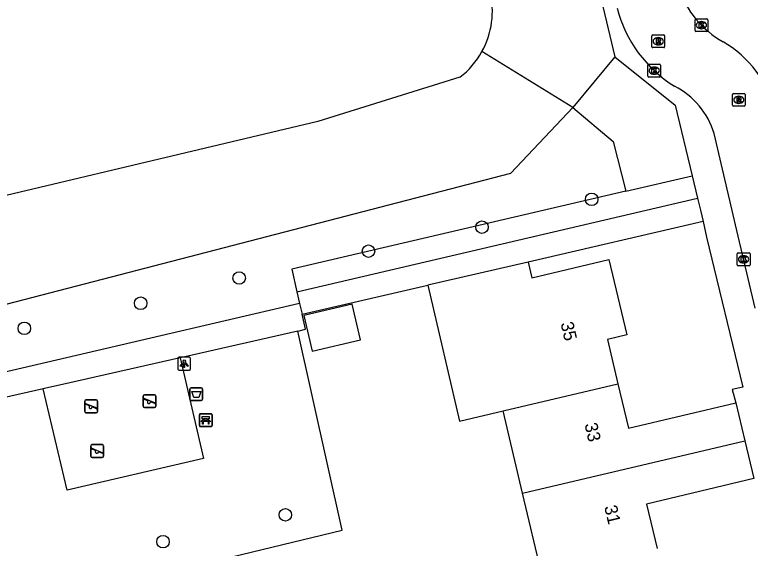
# Model space of a CAD drawing. Extents: x 158461 to 159795, y 387220 to 388672.
# Drawn here: x 159503.4 to 159560.9, y 388304.1 to 388345.8 of the extents above; entities that cross this region are included whole.
import ezdxf

# ---------------------------------------------------------------- set-up
doc = ezdxf.new("R2010")
doc.units = 0
for name, color, linetype in [('IMGEO_Afvalbak', 7, 'Continuous'), ('IMGEO_Bank', 7, 'Continuous'), ('IMGEO_Boom', 7, 'Continuous'), ('IMGEO_Groenvoorziening', 7, 'Continuous'), ('IMGEO_Kolk', 7, 'Continuous'), ('IMGEO_Lichtpunt', 7, 'Continuous'), ('IMGEO_Meer_plas_ven_vijver', 7, 'Continuous'), ('IMGEO_Pand', 7, 'Continuous'), ('IMGEO_Pand_nummerreeks', 7, 'Continuous'), ('IMGEO_Parkeervlak_open', 7, 'Continuous'), ('IMGEO_Rijbaan_lokaal_open', 7, 'Continuous'), ('IMGEO_Rioolput', 7, 'Continuous'), ('IMGEO_Speelvoorziening', 7, 'Continuous'), ('IMGEO_Voetpad_open', 7, 'Continuous')]:
    doc.layers.add(name, color=color, linetype=linetype)

msp = doc.modelspace()

# ---------------------------------------------------------------- linework, layer by layer
at = {"layer": 'IMGEO_Afvalbak'}
for p, q in [((159517.216, 388316.668), (159518.006, 388316.668)), ((159518.006, 388316.668), (159517.216, 388316.668)), ((159517.116, 388315.768), (159517.116, 388316.568)), ((159517.116, 388316.568), (159517.116, 388315.768)), ((159518.106, 388316.568), (159518.106, 388315.768)), ((159518.106, 388315.768), (159518.106, 388316.568)), ((159518.006, 388315.668), (159517.216, 388315.668)), ((159517.216, 388315.668), (159518.006, 388315.668))]:
    msp.add_line(p, q, dxfattribs=at)
msp.add_lwpolyline([(159517.259, 388316.382), (159517.963, 388316.382), (159517.814, 388315.912), (159517.408, 388315.912), (159517.259, 388316.382)], dxfattribs=at)
for centre, start, end in [((159517.216, 388316.568), 90, 180), ((159517.216, 388316.568), 90, 180), ((159518.006, 388316.568), 0, 90), ((159518.006, 388316.568), 360, 90), ((159517.216, 388315.768), 180, 270), ((159517.216, 388315.768), 180, 270), ((159518.006, 388315.768), 270, 0), ((159518.006, 388315.768), 270, 0)]:
    msp.add_arc(centre, 0.1, start, end, dxfattribs=at)
at = {"layer": 'IMGEO_Bank'}
for p, q in [((159517.851, 388313.705), (159517.851, 388314.546)), ((159517.851, 388314.546), (159517.851, 388313.705)), ((159517.926, 388314.63), (159518.767, 388314.63)), ((159518.767, 388314.63), (159517.926, 388314.63)), ((159518.851, 388314.555), (159518.851, 388313.714)), ((159518.851, 388313.714), (159518.851, 388314.555)), ((159518.548, 388314.028), (159518.155, 388314.028)), ((159518.16, 388314.136), (159518.16, 388314.242)), ((159518.204, 388314.242), (159518.204, 388314.136)), ((159518.492, 388314.248), (159518.21, 388314.248)), ((159518.21, 388314.13), (159518.492, 388314.13)), ((159518.498, 388314.136), (159518.498, 388314.242)), ((159518.542, 388314.242), (159518.542, 388314.136)), ((159518.776, 388313.63), (159517.935, 388313.63)), ((159517.935, 388313.63), (159518.776, 388313.63))]:
    msp.add_line(p, q, dxfattribs=at)
for points in [[(159518.154, 388314.248), (159518.068, 388314.248), (159518.068, 388314.409), (159518.631, 388314.409), (159518.631, 388314.248), (159518.548, 388314.248)], [(159518.098, 388314.028), (159517.956, 388314.028), (159518.068, 388314.13), (159518.154, 388314.13)], [(159518.148, 388314.021), (159518.148, 388313.814), (159518.105, 388313.814), (159518.105, 388314.021)], [(159518.548, 388314.13), (159518.631, 388314.13), (159518.743, 388314.028), (159518.604, 388314.028)], [(159518.598, 388314.021), (159518.598, 388313.814), (159518.554, 388313.814), (159518.554, 388314.021)]]:
    msp.add_lwpolyline(points, dxfattribs=at)
for centre, radius, start, end in [((159517.929, 388314.552), 0.0779, 92.4484, 184.28452), ((159517.929, 388314.552), 0.0779, 92.4484, 184.28452), ((159518.773, 388314.552), 0.0779, 2.4484, 94.28452), ((159518.773, 388314.552), 0.0779, 2.4484, 94.28452), ((159518.098, 388314.021), 0.00671, 2.89567, 87.10433), ((159518.155, 388314.021), 0.00671, 92.89567, 177.10433), ((159518.153, 388314.241), 0.00671, 2.89567, 87.10433), ((159518.153, 388314.137), 0.00671, 272.89567, 357.10433), ((159518.21, 388314.241), 0.00671, 92.89567, 177.10433), ((159518.21, 388314.137), 0.00671, 182.89567, 267.10433), ((159518.492, 388314.241), 0.00671, 2.89567, 87.10433), ((159518.492, 388314.137), 0.00671, 272.89567, 357.10433), ((159518.549, 388314.241), 0.00671, 92.89567, 177.10433), ((159518.549, 388314.137), 0.00671, 182.89567, 267.10433), ((159518.547, 388314.021), 0.00671, 2.89567, 87.10433), ((159518.604, 388314.021), 0.00671, 92.89567, 177.10433), ((159517.929, 388313.708), 0.0779, 182.4484, 274.28452), ((159517.929, 388313.708), 0.0779, 182.4484, 274.28452), ((159518.773, 388313.708), 0.0779, 272.4484, 4.28452), ((159518.773, 388313.708), 0.0779, 272.4484, 4.28452)]:
    msp.add_arc(centre, radius, start, end, dxfattribs=at)
at = {"layer": 'IMGEO_Boom'}
for centre in [(159548.514, 388331.392), (159539.934, 388329.216), (159531.074, 388327.345), (159520.958, 388325.244), (159513.267, 388323.272), (159504.174, 388321.31), (159524.571, 388306.731), (159515.013, 388304.631)]:
    msp.add_circle(centre, 0.489, dxfattribs=at)
at = {"layer": 'IMGEO_Groenvoorziening'}
for points in [[(159547.048, 388338.57), (159539.93, 388342.943)], [(159502.449, 388317.832), (159501.434, 388322.873), (159542.19, 388333.433), (159547.048, 388338.57)], [(159551.171, 388332.026), (159525.077, 388325.932), (159525.48, 388324.172)], [(159488.669, 388295.914), (159500, 388298.516), (159529, 388305.54), (159525.544, 388321.096)], [(159516.345, 388319.012), (159518.166, 388311.136), (159507.524, 388308.662), (159505.638, 388316.582)]]:
    msp.add_lwpolyline(points, dxfattribs=at)
at = {"layer": 'IMGEO_Kolk'}
for p, q in [((159556.586, 388344.584), (159556.586, 388345.436)), ((159556.661, 388345.51), (159557.513, 388345.51)), ((159557.587, 388345.436), (159557.587, 388344.584)), ((159557.074, 388345.29), (159557.099, 388345.29)), ((159557.513, 388344.51), (159556.661, 388344.51)), ((159557.097, 388344.73), (159557.072, 388344.73)), ((159552.97, 388341.957), (159553.822, 388341.957)), ((159552.895, 388341.031), (159552.895, 388341.883)), ((159553.383, 388341.737), (159553.408, 388341.737)), ((159553.896, 388341.883), (159553.896, 388341.031)), ((159553.822, 388340.957), (159552.97, 388340.957)), ((159553.406, 388341.177), (159553.381, 388341.177)), ((159559.883, 388326.283), (159559.883, 388327.135)), ((159559.958, 388327.209), (159560.81, 388327.209)), ((159560.884, 388327.135), (159560.884, 388326.283)), ((159560.394, 388326.429), (159560.369, 388326.429)), ((159560.371, 388326.989), (159560.396, 388326.989)), ((159560.81, 388326.209), (159559.958, 388326.209))]:
    msp.add_line(p, q, dxfattribs=at)
for points in [[(159556.586, 388344.584), (159556.586, 388345.436)], [(159556.661, 388345.51), (159557.513, 388345.51)], [(159557.587, 388345.436), (159557.587, 388344.584)], [(159556.907, 388345.21), (159557.03, 388345.21), (159557.03, 388345.059), (159557.16, 388345.21), (159557.324, 388345.21), (159557.178, 388345.059), (159557.331, 388344.81), (159557.179, 388344.81), (159557.094, 388344.974), (159557.03, 388344.907), (159557.03, 388344.81), (159556.907, 388344.81), (159556.907, 388345.21)], [(159557.513, 388344.51), (159556.661, 388344.51)], [(159552.97, 388341.957), (159553.822, 388341.957)], [(159552.895, 388341.031), (159552.895, 388341.883)], [(159553.216, 388341.657), (159553.339, 388341.657), (159553.339, 388341.506), (159553.469, 388341.657), (159553.633, 388341.657), (159553.487, 388341.506), (159553.64, 388341.257), (159553.488, 388341.257), (159553.403, 388341.421), (159553.339, 388341.354), (159553.339, 388341.257), (159553.216, 388341.257), (159553.216, 388341.657)], [(159553.896, 388341.883), (159553.896, 388341.031)], [(159553.822, 388340.957), (159552.97, 388340.957)], [(159559.883, 388326.283), (159559.883, 388327.135)], [(159559.958, 388327.209), (159560.81, 388327.209)], [(159560.884, 388327.135), (159560.884, 388326.283)], [(159560.204, 388326.909), (159560.327, 388326.909), (159560.327, 388326.758), (159560.457, 388326.909), (159560.621, 388326.909), (159560.475, 388326.758), (159560.628, 388326.509), (159560.476, 388326.509), (159560.391, 388326.673), (159560.327, 388326.606), (159560.327, 388326.509), (159560.204, 388326.509), (159560.204, 388326.909)], [(159560.81, 388326.209), (159559.958, 388326.209)]]:
    msp.add_lwpolyline(points, dxfattribs=at)
for centre, start, end in [((159556.663, 388345.434), 91.55205, 178.44795), ((159556.663, 388345.434), 91.55205, 178.44795), ((159557.511, 388345.434), 1.55205, 88.44795), ((159557.511, 388345.434), 1.55205, 88.44795), ((159556.663, 388344.586), 181.55205, 268.44795), ((159556.663, 388344.586), 181.55205, 268.44795), ((159557.511, 388344.586), 271.55205, 358.44795), ((159557.511, 388344.586), 271.55205, 358.44795), ((159552.972, 388341.881), 91.55205, 178.44795), ((159552.972, 388341.881), 91.55205, 178.44795), ((159553.82, 388341.881), 1.55205, 88.44795), ((159553.82, 388341.881), 1.55205, 88.44795), ((159552.972, 388341.033), 181.55205, 268.44795), ((159552.972, 388341.033), 181.55205, 268.44795), ((159553.82, 388341.033), 271.55205, 358.44795), ((159553.82, 388341.033), 271.55205, 358.44795), ((159559.96, 388327.133), 91.55205, 178.44795), ((159559.96, 388327.133), 91.55205, 178.44795), ((159560.808, 388327.133), 1.55205, 88.44795), ((159560.808, 388327.133), 1.55205, 88.44795), ((159559.96, 388326.285), 181.55205, 268.44795), ((159559.96, 388326.285), 181.55205, 268.44795), ((159560.808, 388326.285), 271.55205, 358.44795), ((159560.808, 388326.285), 271.55205, 358.44795)]:
    msp.add_arc(centre, 0.0765, start, end, dxfattribs=at)
for centre, major_axis, ratio, start_param, end_param in [((159557.073, 388345.01), (-0.387, 0.002), 0.722429, 4.712389, 7.853982), ((159557.098, 388345.01), (-0.39, 0.002), 0.717154, 1.570796, 4.712389), ((159553.382, 388341.457), (-0.387, 0.002), 0.722429, 4.712389, 7.853982), ((159553.407, 388341.457), (-0.39, 0.002), 0.717154, 1.570796, 4.712389), ((159560.37, 388326.709), (-0.387, 0.002), 0.722429, 4.712389, 7.853982), ((159560.395, 388326.709), (-0.39, 0.002), 0.717154, 1.570796, 4.712389)]:
    msp.add_ellipse(centre, major_axis=major_axis, ratio=ratio, start_param=start_param, end_param=end_param, dxfattribs=at)
at = {"layer": 'IMGEO_Lichtpunt'}
for p, q in [((159517.077, 388319.046), (159516.269, 388319.046)), ((159517.077, 388319.046), (159516.269, 388319.046)), ((159516.175, 388318.951), (159516.175, 388318.144)), ((159516.175, 388318.951), (159516.175, 388318.144)), ((159517.171, 388318.144), (159517.171, 388318.951)), ((159517.171, 388318.144), (159517.171, 388318.951)), ((159516.269, 388318.05), (159517.077, 388318.05)), ((159516.269, 388318.05), (159517.077, 388318.05))]:
    msp.add_line(p, q, dxfattribs=at)
for points in [[(159516.549, 388318.615), (159516.588, 388318.587), (159516.4, 388318.325), (159516.362, 388318.352), (159516.549, 388318.615)], [(159516.651, 388318.567), (159516.698, 388318.567), (159516.698, 388318.245), (159516.651, 388318.245), (159516.651, 388318.567)], [(159516.761, 388318.587), (159516.799, 388318.614), (159516.986, 388318.352), (159516.947, 388318.324), (159516.761, 388318.587)]]:
    msp.add_lwpolyline(points, dxfattribs=at)
msp.add_circle((159516.674, 388318.749), 0.0994, dxfattribs=at)
for centre, start, end in [((159516.269, 388318.951), 90, 180), ((159516.269, 388318.951), 90, 180), ((159517.077, 388318.951), 0, 90), ((159517.077, 388318.951), 0, 90), ((159516.269, 388318.144), 180, 270), ((159516.269, 388318.144), 180, 270), ((159517.077, 388318.144), 270, 0), ((159517.077, 388318.144), 270, 360)]:
    msp.add_arc(centre, 0.0946, start, end, dxfattribs=at)
at = {"layer": 'IMGEO_Meer_plas_ven_vijver'}
msp.add_lwpolyline([(159538.213, 388340.948), (159527.112, 388337.467), (159492.42, 388329.243), (159474.651, 388324.938), (159395.688, 388306.347), (159390.382, 388305.091)], dxfattribs=at)
for centre, radius, start, end in [((159534.281, 388346.096), 6.469, 330.8323, 13.74642), ((159534.525, 388345.858), 6.141, 306.9078, 331.65823)]:
    msp.add_arc(centre, radius, start, end, dxfattribs=at)
at = {"layer": 'IMGEO_Pand'}
for points in [[(159543.536, 388326.494), (159535.702, 388324.684)], [(159543.536, 388326.494), (159543.821, 388325.27), (159549.859, 388326.68), (159551.25, 388320.804), (159549.74, 388320.446), (159550.561, 388316.978)], [(159535.702, 388324.684), (159538.185, 388314.051), (159541.589, 388314.856)], [(159526.015, 388322.308), (159526.663, 388319.535), (159530.452, 388320.42), (159529.805, 388323.193), (159526.015, 388322.308)], [(159541.589, 388314.856), (159550.561, 388316.978)], [(159550.561, 388316.978), (159551.382, 388313.508), (159559.783, 388315.496)], [(159559.783, 388315.496), (159560.486, 388312.529)], [(159543.114, 388308.414), (159541.589, 388314.856)], [(159543.114, 388308.414), (159560.486, 388312.529)], [(159560.486, 388312.529), (159561.188, 388309.563)], [(159561.188, 388309.563), (159552.801, 388307.578), (159553.626, 388304.09)], [(159544.64, 388301.966), (159543.114, 388308.414)]]:
    msp.add_lwpolyline(points, dxfattribs=at)
at = {"layer": 'IMGEO_Parkeervlak_open'}
for points in [[(159550.324, 388342.535), (159547.048, 388338.57)], [(159547.048, 388338.57), (159550.184, 388335.914), (159551.171, 388332.026)], [(159551.171, 388332.026), (159556.36, 388333.244)]]:
    msp.add_lwpolyline(points, dxfattribs=at)
at = {"layer": 'IMGEO_Rijbaan_lokaal_open'}
msp.add_lwpolyline([(159561.277, 388322.889), (159559.854, 388328.971), (159558.084, 388336.538)], dxfattribs=at)
for centre, radius, start, end in [((159562.518, 388350.364), 7.626, 198.81034, 240.69583), ((159560.245, 388348.824), 10.06, 194.34394, 238.48641), ((159554.392, 388336.191), 8.712, 13.95335, 59.71202), ((159552.145, 388334.728), 6.209, 16.95125, 62.75705)]:
    msp.add_arc(centre, radius, start, end, dxfattribs=at)
at = {"layer": 'IMGEO_Rioolput'}
for p, q in [((159553.284, 388344.254), (159554.136, 388344.254)), ((159553.209, 388343.328), (159553.209, 388344.18)), ((159553.697, 388344.034), (159553.722, 388344.034)), ((159554.21, 388344.18), (159554.21, 388343.328)), ((159554.136, 388343.254), (159553.284, 388343.254)), ((159553.72, 388343.474), (159553.695, 388343.474)), ((159559.582, 388339.674), (159560.434, 388339.674)), ((159559.507, 388338.748), (159559.507, 388339.6)), ((159559.995, 388339.454), (159560.02, 388339.454)), ((159560.508, 388339.6), (159560.508, 388338.748)), ((159560.434, 388338.674), (159559.582, 388338.674)), ((159560.018, 388338.894), (159559.993, 388338.894))]:
    msp.add_line(p, q, dxfattribs=at)
for points in [[(159553.284, 388344.254), (159554.136, 388344.254)], [(159553.209, 388343.328), (159553.209, 388344.18)], [(159553.798, 388343.952), (159553.546, 388343.954), (159553.546, 388343.554)], [(159553.546, 388343.554), (159553.67, 388343.554), (159553.67, 388343.716), (159553.681, 388343.716)], [(159553.724, 388343.873), (159553.67, 388343.873), (159553.67, 388343.792)], [(159553.67, 388343.792), (159553.722, 388343.792)], [(159553.728, 388343.687), (159553.799, 388343.554), (159553.939, 388343.554), (159553.874, 388343.68)], [(159554.21, 388344.18), (159554.21, 388343.328)], [(159554.136, 388343.254), (159553.284, 388343.254)], [(159559.582, 388339.674), (159560.434, 388339.674)], [(159559.507, 388338.748), (159559.507, 388339.6)], [(159560.096, 388339.372), (159559.844, 388339.374), (159559.844, 388338.974)], [(159559.844, 388338.974), (159559.968, 388338.974), (159559.968, 388339.136), (159559.979, 388339.136)], [(159560.022, 388339.293), (159559.968, 388339.293), (159559.968, 388339.212)], [(159559.968, 388339.212), (159560.02, 388339.212)], [(159560.026, 388339.107), (159560.097, 388338.974), (159560.237, 388338.974), (159560.172, 388339.1)], [(159560.508, 388339.6), (159560.508, 388338.748)], [(159560.434, 388338.674), (159559.582, 388338.674)]]:
    msp.add_lwpolyline(points, dxfattribs=at)
for centre, radius, start, end in [((159553.286, 388344.178), 0.0765, 91.55205, 178.44795), ((159553.286, 388344.178), 0.0765, 91.55205, 178.44795), ((159554.134, 388344.178), 0.0765, 1.55205, 88.44795), ((159554.134, 388344.178), 0.0765, 1.55205, 88.44795), ((159553.68, 388343.663), 0.0533, 26.02933, 88.69889), ((159553.706, 388343.981), 0.19, 274.7715, 282.96867), ((159553.73, 388343.777), 0.0964, 77.00612, 93.18647), ((159553.744, 388343.834), 0.0378, 276.66336, 79.67722), ((159553.797, 388343.842), 0.109, 350.36119, 89.41601), ((159553.795, 388343.842), 0.112, 277.58423, 350.98172), ((159553.779, 388343.627), 0.108, 29.51342, 73.79051), ((159553.286, 388343.33), 0.0765, 181.55205, 268.44795), ((159553.286, 388343.33), 0.0765, 181.55205, 268.44795), ((159554.134, 388343.33), 0.0765, 271.55205, 358.44795), ((159554.134, 388343.33), 0.0765, 271.55205, 358.44795), ((159559.584, 388339.598), 0.0765, 91.55205, 178.44795), ((159559.584, 388339.598), 0.0765, 91.55205, 178.44795), ((159560.432, 388339.598), 0.0765, 1.55205, 88.44795), ((159560.432, 388339.598), 0.0765, 1.55205, 88.44795), ((159559.978, 388339.083), 0.0533, 26.02933, 88.69889), ((159560.004, 388339.401), 0.19, 274.7715, 282.96867), ((159560.028, 388339.197), 0.0964, 77.00612, 93.18647), ((159560.042, 388339.254), 0.0378, 276.66336, 79.67722), ((159560.095, 388339.262), 0.109, 350.36119, 89.41601), ((159560.093, 388339.262), 0.112, 277.58423, 350.98172), ((159560.077, 388339.047), 0.108, 29.51342, 73.79051), ((159559.584, 388338.75), 0.0765, 181.55205, 268.44795), ((159559.584, 388338.75), 0.0765, 181.55205, 268.44795), ((159560.432, 388338.75), 0.0765, 271.55205, 358.44795), ((159560.432, 388338.75), 0.0765, 271.55205, 358.44795)]:
    msp.add_arc(centre, radius, start, end, dxfattribs=at)
for centre, major_axis, ratio, start_param, end_param in [((159553.696, 388343.754), (-0.387, 0.002), 0.722429, 4.712389, 7.853982), ((159553.721, 388343.754), (-0.39, 0.002), 0.717154, 1.570796, 4.712389), ((159559.994, 388339.174), (-0.387, 0.002), 0.722429, 4.712389, 7.853982), ((159560.019, 388339.174), (-0.39, 0.002), 0.717154, 1.570796, 4.712389)]:
    msp.add_ellipse(centre, major_axis=major_axis, ratio=ratio, start_param=start_param, end_param=end_param, dxfattribs=at)
at = {"layer": 'IMGEO_Speelvoorziening'}
for p, q in [((159513.552, 388316.12), (159514.342, 388316.12)), ((159514.342, 388316.12), (159513.552, 388316.12)), ((159508.893, 388314.814), (159508.893, 388315.614)), ((159508.893, 388315.614), (159508.893, 388314.814)), ((159508.993, 388315.714), (159509.783, 388315.714)), ((159509.783, 388315.714), (159508.993, 388315.714)), ((159509.883, 388315.614), (159509.883, 388314.814)), ((159509.883, 388314.814), (159509.883, 388315.614)), ((159513.452, 388315.22), (159513.452, 388316.02)), ((159513.452, 388316.02), (159513.452, 388315.22)), ((159513.835, 388315.648), (159513.496, 388315.785)), ((159513.521, 388315.845), (159514.397, 388315.492)), ((159514.373, 388315.432), (159514.033, 388315.569)), ((159514.442, 388316.02), (159514.442, 388315.22)), ((159514.442, 388315.22), (159514.442, 388316.02)), ((159509.276, 388315.242), (159508.937, 388315.379)), ((159508.962, 388315.439), (159509.838, 388315.086)), ((159509.814, 388315.026), (159509.474, 388315.163)), ((159514.342, 388315.12), (159513.552, 388315.12)), ((159513.552, 388315.12), (159514.342, 388315.12)), ((159509.783, 388314.714), (159508.993, 388314.714)), ((159508.993, 388314.714), (159509.783, 388314.714)), ((159509.376, 388311.318), (159509.376, 388312.118)), ((159509.376, 388312.118), (159509.376, 388311.318)), ((159509.476, 388312.218), (159510.266, 388312.218)), ((159510.266, 388312.218), (159509.476, 388312.218)), ((159510.366, 388312.118), (159510.366, 388311.318)), ((159510.366, 388311.318), (159510.366, 388312.118)), ((159509.759, 388311.746), (159509.42, 388311.883)), ((159509.445, 388311.943), (159510.321, 388311.59)), ((159510.297, 388311.53), (159509.957, 388311.667)), ((159510.266, 388311.218), (159509.476, 388311.218)), ((159509.476, 388311.218), (159510.266, 388311.218))]:
    msp.add_line(p, q, dxfattribs=at)
for centre, radius, start, end in [((159513.552, 388316.02), 0.1, 90, 180), ((159513.552, 388316.02), 0.1, 90, 180), ((159514.342, 388316.02), 0.1, 0, 90), ((159514.342, 388316.02), 0.1, 360, 90), ((159508.993, 388315.614), 0.1, 90, 180), ((159508.993, 388315.614), 0.1, 90, 180), ((159509.783, 388315.614), 0.1, 0, 90), ((159509.783, 388315.614), 0.1, 360, 90), ((159513.509, 388315.815), 0.0327, 68.07798, 248.07798), ((159513.914, 388315.558), 0.12, 130.99278, 5.16318), ((159508.95, 388315.409), 0.0327, 68.07798, 248.07798), ((159509.355, 388315.152), 0.12, 130.99278, 5.16318), ((159509.826, 388315.056), 0.0327, 248.07798, 68.07798), ((159513.552, 388315.22), 0.1, 180, 270), ((159513.552, 388315.22), 0.1, 180, 270), ((159514.342, 388315.22), 0.1, 270, 0), ((159514.342, 388315.22), 0.1, 270, 0), ((159514.385, 388315.462), 0.0327, 248.07798, 68.07798), ((159508.993, 388314.814), 0.1, 180, 270), ((159508.993, 388314.814), 0.1, 180, 270), ((159509.783, 388314.814), 0.1, 270, 0), ((159509.783, 388314.814), 0.1, 270, 0), ((159509.476, 388312.118), 0.1, 90, 180), ((159509.476, 388312.118), 0.1, 90, 180), ((159510.266, 388312.118), 0.1, 0, 90), ((159510.266, 388312.118), 0.1, 360, 90), ((159509.433, 388311.913), 0.0327, 68.07798, 248.07798), ((159509.838, 388311.656), 0.12, 130.99278, 5.16318), ((159510.309, 388311.56), 0.0327, 248.07798, 68.07798), ((159509.476, 388311.318), 0.1, 180, 270), ((159509.476, 388311.318), 0.1, 180, 270), ((159510.266, 388311.318), 0.1, 270, 0), ((159510.266, 388311.318), 0.1, 270, 0)]:
    msp.add_arc(centre, radius, start, end, dxfattribs=at)
at = {"layer": 'IMGEO_Voetpad_open'}
for points in [[(159535.217, 388405.975), (159550.324, 388342.535)], [(159550.324, 388342.535), (159555.044, 388338.753), (159556.36, 388333.244)], [(159556.36, 388333.244), (159556.781, 388331.482)], [(159525.48, 388324.172), (159556.781, 388331.482)], [(159556.781, 388331.482), (159557.001, 388330.561), (159557.218, 388329.655)], [(159557.218, 388329.655), (159543.536, 388326.494)], [(159557.218, 388329.655), (159557.491, 388328.438), (159560.315, 388316.723), (159559.493, 388316.518), (159559.783, 388315.496)], [(159525.48, 388324.172), (159525.689, 388323.259)], [(159525.884, 388322.416), (159535.702, 388324.684)], [(159525.689, 388323.259), (159502.449, 388317.832)], [(159525.689, 388323.259), (159525.884, 388322.416)], [(159525.544, 388321.096), (159526.156, 388321.235), (159525.884, 388322.416)], [(159525.544, 388321.096), (159516.717, 388319.096), (159516.453, 388319.036), (159516.345, 388319.012)], [(159516.345, 388319.012), (159507.723, 388317.057), (159505.973, 388316.659), (159505.858, 388316.632), (159505.638, 388316.582)], [(159505.638, 388316.582), (159500, 388315.299), (159484.112, 388311.683)]]:
    msp.add_lwpolyline(points, dxfattribs=at)

# ---------------------------------------------------------------- texts
at = {"layer": 'IMGEO_Pand_nummerreeks'}
for s, rotation, p in [('35', 283.31506, (159546.072, 388321.702)), ('33', 283.31506, (159547.941, 388313.808)), ('31', 283.60329, (159549.48, 388307.359))]:
    msp.add_text(s, height=1, rotation=rotation, dxfattribs=at).set_placement(p)

doc.saveas('drawing.dxf')
